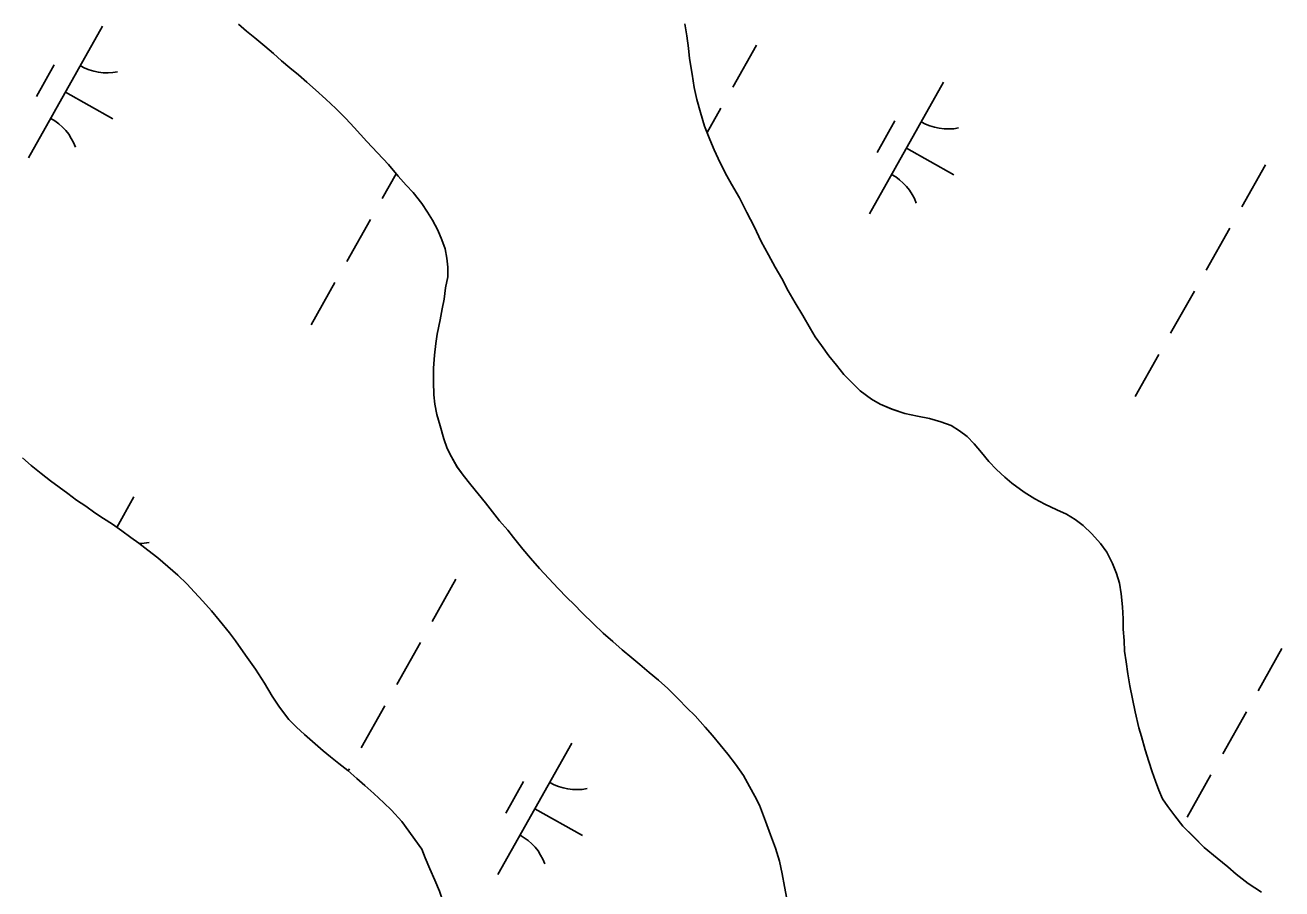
# Model space of a CAD drawing. Extents: x 3913936 to 3933962, y 195330 to 217741.
# Drawn here: x 3922947.3 to 3923363.4, y 198569 to 198855 of the extents above; entities that cross this region are included whole.
import ezdxf

# ---------------------------------------------------------------- set-up
doc = ezdxf.new("R2010")
doc.units = 0
doc.layers.add('V-TOPO-SHOR', color=7, linetype='Continuous')
doc.layers.add('V-WETL-SWMP', color=7, linetype='Continuous')

msp = doc.modelspace()

# ---------------------------------------------------------------- linework, layer by layer
at = {"layer": 'V-TOPO-SHOR'}
for points in [[(3923017.97, 198855.27), (3923020.56, 198853), (3923023.36, 198850.74), (3923026.67, 198848.06), (3923029.57, 198845.59), (3923032.16, 198843.22), (3923034.96, 198840.85), (3923037.85, 198838.49), (3923040.55, 198836.12), (3923043.44, 198833.54), (3923046.86, 198830.45), (3923050.18, 198827.36), (3923053.49, 198824.07), (3923056.19, 198821.08), (3923058.36, 198818.82), (3923060.44, 198816.44), (3923063.96, 198812.73), (3923067.58, 198808.82), (3923070.79, 198805.01), (3923073.49, 198802.02), (3923075.77, 198799.55), (3923078.67, 198795.94), (3923080.54, 198793.05), (3923082.2, 198790.37), (3923083.96, 198787.07), (3923085.21, 198783.87), (3923086.36, 198780.88), (3923086.88, 198777.89), (3923087.2, 198774.89), (3923087.21, 198771.69), (3923086.5, 198767.97), (3923085.99, 198764.25), (3923085.38, 198761.05), (3923084.67, 198757.43), (3923083.75, 198752.67), (3923083.24, 198749.57), (3923082.84, 198745.75), (3923082.54, 198741.41), (3923082.45, 198736.86), (3923082.56, 198732.63), (3923082.99, 198729.53), (3923083.62, 198726.02), (3923084.66, 198722.31), (3923085.91, 198717.97), (3923087.06, 198714.77), (3923088.41, 198712.09), (3923090.28, 198708.68), (3923092.35, 198706.01), (3923094.84, 198702.81), (3923097.33, 198699.82), (3923099.71, 198696.83), (3923101.99, 198693.85), (3923104.37, 198690.86), (3923107.07, 198687.76), (3923108.94, 198685.39), (3923112.04, 198681.48), (3923114.64, 198678.49), (3923117.64, 198675.09), (3923120.65, 198671.79), (3923123.75, 198668.5), (3923126.66, 198665.51), (3923129.04, 198663.14), (3923131.73, 198660.36), (3923135.46, 198656.75), (3923138.67, 198653.66), (3923141.88, 198650.88), (3923144.98, 198648.1), (3923148.2, 198645.53), (3923150.78, 198643.26), (3923153.89, 198640.69), (3923157, 198638.12), (3923160.1, 198635.33), (3923163.62, 198631.83), (3923166.42, 198628.95), (3923169.11, 198626.27), (3923172.43, 198622.56), (3923174.92, 198619.78), (3923177.4, 198616.69), (3923179.89, 198613.6), (3923182.48, 198610.3), (3923185.08, 198606.58), (3923187.15, 198602.87), (3923188.92, 198599.68), (3923190.48, 198596.68), (3923192.45, 198591.42), (3923194.02, 198586.88), (3923195.68, 198582.44)], [(3923278.09, 198700.37), (3923274.02, 198703.38), (3923271.61, 198705.36), (3923268.89, 198707.85), (3923266.38, 198710.46), (3923263.87, 198713.48), (3923261.46, 198716.39), (3923259.16, 198718.78), (3923256.65, 198720.66), (3923253.93, 198722.42), (3923250.48, 198723.67), (3923246.72, 198724.7), (3923242.75, 198725.52), (3923238.58, 198726.45), (3923234.29, 198727.79), (3923230.43, 198729.45), (3923227.5, 198731.11), (3923223.74, 198733.92), (3923221.02, 198736.63), (3923218.4, 198739.33), (3923215.89, 198742.46), (3923213.38, 198745.47), (3923210.97, 198748.91), (3923208.87, 198751.83), (3923207.3, 198754.43), (3923204.78, 198758.81), (3923202.27, 198763.08), (3923199.96, 198767.04), (3923197.86, 198771.1), (3923195.66, 198774.85), (3923193.46, 198778.92), (3923190.94, 198783.39), (3923188.63, 198788.29), (3923186.22, 198792.98), (3923183.8, 198797.78), (3923181.18, 198802.36), (3923179.61, 198805.07), (3923177.41, 198809.44), (3923175.41, 198813.72), (3923173.94, 198817.16), (3923172.26, 198821.53), (3923170.89, 198826.12), (3923169.73, 198830.4), (3923168.78, 198834.36), (3923168.14, 198838.74), (3923167.29, 198843.96), (3923166.87, 198847.4), (3923166.33, 198851.47), (3923165.7, 198855.43)], [(3923072.01, 198591.33), (3923068.59, 198595.04), (3923066.1, 198597.51), (3923062.69, 198600.6), (3923059.79, 198603.28), (3923057.1, 198605.55), (3923054.09, 198608.23), (3923051.19, 198610.49), (3923048.4, 198612.75), (3923046.02, 198614.71), (3923043.33, 198616.97), (3923039.81, 198620.06), (3923037.11, 198622.53), (3923034.63, 198625.11), (3923031.52, 198629.13), (3923029.13, 198632.84), (3923026.54, 198637.07), (3923023.53, 198641.71), (3923020.31, 198646.35), (3923016.99, 198651.09), (3923014.92, 198653.77), (3923011.5, 198658), (3923009.01, 198661.09), (3923006.11, 198664.28), (3923003.42, 198667.27), (3923000.83, 198670.05), (3922997.82, 198672.83), (3922994.51, 198675.72), (3922991.2, 198678.6), (3922987.88, 198681.17), (3922984.99, 198683.44), (3922982.29, 198685.39), (3922979.29, 198687.55), (3922976.19, 198689.71), (3922973.29, 198691.67), (3922970.39, 198693.52), (3922967.39, 198695.68), (3922964.29, 198697.74), (3922961.39, 198699.9), (3922958.59, 198701.96), (3922955.7, 198704.12), (3922952.59, 198706.49), (3922949.28, 198709.16), (3922946.48, 198711.74)], [(3923337.65, 198582.75), (3923334.07, 198586.33), (3923330.6, 198589.8), (3923327.96, 198593.13), (3923325.63, 198596.32), (3923323.87, 198598.76), (3923322.61, 198601.67), (3923321.56, 198604.7), (3923320.41, 198607.72), (3923319.35, 198611.16), (3923318.09, 198615.02), (3923316.93, 198619.4), (3923315.98, 198622.32), (3923314.82, 198627.64), (3923313.87, 198631.91), (3923313.02, 198636.19), (3923312.38, 198640.25), (3923311.85, 198644.22), (3923311.32, 198647.76), (3923311.21, 198651.21), (3923310.88, 198654.96), (3923310.87, 198658.41), (3923310.65, 198662.37), (3923310.12, 198666.65), (3923309.59, 198670.2), (3923308.64, 198673.43), (3923307.27, 198676.76), (3923305.39, 198680.51), (3923303.29, 198683.33), (3923300.46, 198686.55), (3923297.53, 198689.36), (3923294.92, 198691.34), (3923292.1, 198693.1), (3923288.86, 198694.55), (3923284.89, 198696.42), (3923281.54, 198698.18), (3923278.09, 198700.37)], [(3923087.39, 198557.97), (3923086.66, 198560.96), (3923085.72, 198564.68), (3923084.47, 198568.29), (3923082.91, 198571.9), (3923081.25, 198575.62), (3923079.69, 198579.23), (3923078.65, 198582.12), (3923072.01, 198591.33)], [(3923195.68, 198582.44), (3923197.03, 198578.21), (3923197.98, 198573.98), (3923198.71, 198569.75), (3923199.45, 198565.72)], [(3923356.62, 198567.9), (3923352.23, 198570.81), (3923348.26, 198573.82), (3923345.43, 198576.26), (3923341.96, 198579.17), (3923337.65, 198582.75)]]:
    msp.add_lwpolyline(points, dxfattribs=at)
at = {"layer": 'V-WETL-SWMP'}
for p, q in [((3922972.95, 198854.61), (3922948.45, 198811.02)), ((3923165.7, 198855.43), (3923166.33, 198851.46)), ((3923166.33, 198851.46), (3923166.87, 198847.4)), ((3923166.87, 198847.4), (3923167.29, 198843.96)), ((3923189.39, 198848.41), (3923181.55, 198834.47)), ((3922956.91, 198841.83), (3922951.03, 198831.37)), ((3923167.29, 198843.96), (3923168.14, 198838.74)), ((3923168.14, 198838.74), (3923168.78, 198834.36)), ((3923168.78, 198834.36), (3923169.73, 198830.4)), ((3923251.32, 198836.06), (3923226.81, 198792.47)), ((3922960.7, 198832.82), (3922976.39, 198824)), ((3923169.73, 198830.4), (3923170.89, 198826.12)), ((3923170.89, 198826.12), (3923172.26, 198821.53)), ((3923177.63, 198827.49), (3923173.08, 198819.4)), ((3923172.26, 198821.53), (3923173.94, 198817.16)), ((3923235.28, 198823.28), (3923229.4, 198812.82)), ((3923173.94, 198817.16), (3923175.41, 198813.72)), ((3923175.41, 198813.72), (3923177.41, 198809.44)), ((3923239.06, 198814.27), (3923254.76, 198805.45)), ((3923177.41, 198809.44), (3923179.61, 198805.07)), ((3923357.91, 198808.75), (3923350.07, 198794.8)), ((3923070.12, 198805.81), (3923065.53, 198797.64)), ((3923179.61, 198805.07), (3923181.18, 198802.36)), ((3923181.18, 198802.36), (3923183.81, 198797.77)), ((3923183.81, 198797.77), (3923186.22, 198792.98)), ((3923186.22, 198792.98), (3923188.63, 198788.29)), ((3923061.61, 198790.66), (3923053.77, 198776.72)), ((3923188.63, 198788.29), (3923190.94, 198783.4)), ((3923346.15, 198787.82), (3923338.31, 198773.88)), ((3923190.94, 198783.4), (3923193.46, 198778.92)), ((3923193.46, 198778.92), (3923195.66, 198774.85)), ((3923195.66, 198774.85), (3923197.86, 198771.1)), ((3923197.86, 198771.1), (3923199.96, 198767.04)), ((3923049.85, 198769.74), (3923042.01, 198755.8)), ((3923199.96, 198767.04), (3923202.27, 198763.08)), ((3923334.39, 198766.9), (3923326.55, 198752.96)), ((3923202.27, 198763.08), (3923204.78, 198758.81)), ((3923204.78, 198758.81), (3923207.3, 198754.43)), ((3923207.3, 198754.43), (3923208.87, 198751.83)), ((3923208.87, 198751.83), (3923210.97, 198748.91)), ((3923210.97, 198748.91), (3923213.38, 198745.47)), ((3923213.38, 198745.47), (3923215.89, 198742.46)), ((3923215.89, 198742.46), (3923218.4, 198739.33)), ((3923322.63, 198745.98), (3923314.79, 198732.03)), ((3923218.4, 198739.33), (3923221.02, 198736.63)), ((3923221.02, 198736.63), (3923223.74, 198733.92)), ((3923223.74, 198733.92), (3923227.5, 198731.11)), ((3923227.5, 198731.11), (3923230.43, 198729.45)), ((3923230.43, 198729.45), (3923234.3, 198727.79)), ((3923234.3, 198727.79), (3923238.58, 198726.45)), ((3923238.58, 198726.45), (3923242.75, 198725.52)), ((3923242.75, 198725.52), (3923246.72, 198724.7)), ((3923246.72, 198724.7), (3923250.48, 198723.67)), ((3923250.48, 198723.67), (3923253.93, 198722.42)), ((3923253.93, 198722.42), (3923256.65, 198720.66)), ((3923256.65, 198720.66), (3923259.16, 198718.79)), ((3923259.16, 198718.79), (3923261.46, 198716.39)), ((3923261.46, 198716.39), (3923263.87, 198713.48)), ((3923263.87, 198713.48), (3923266.38, 198710.46)), ((3923266.38, 198710.46), (3923268.89, 198707.86)), ((3923268.89, 198707.86), (3923271.61, 198705.36)), ((3923271.61, 198705.36), (3923274.02, 198703.38)), ((3923274.02, 198703.38), (3923278.09, 198700.37)), ((3923278.09, 198700.37), (3923281.54, 198698.19)), ((3922983.34, 198698.81), (3922977.66, 198688.69)), ((3923281.54, 198698.19), (3923284.89, 198696.42)), ((3923284.89, 198696.42), (3923288.86, 198694.55)), ((3923288.86, 198694.55), (3923292.1, 198693.1)), ((3923292.1, 198693.1), (3923294.92, 198691.34)), ((3923294.92, 198691.34), (3923297.53, 198689.36)), ((3923297.53, 198689.36), (3923300.46, 198686.55)), ((3923300.46, 198686.55), (3923303.29, 198683.33)), ((3923303.29, 198683.33), (3923305.39, 198680.51)), ((3923305.39, 198680.51), (3923307.27, 198676.76)), ((3923307.27, 198676.76), (3923308.64, 198673.43)), ((3923089.94, 198671.5), (3923082.1, 198657.55)), ((3923308.64, 198673.43), (3923309.59, 198670.2)), ((3923309.59, 198670.2), (3923310.12, 198666.65)), ((3923310.12, 198666.65), (3923310.65, 198662.37)), ((3923310.65, 198662.37), (3923310.87, 198658.41)), ((3923310.87, 198658.41), (3923310.88, 198654.96)), ((3923310.88, 198654.96), (3923311.21, 198651.21)), ((3923078.18, 198650.57), (3923070.34, 198636.63)), ((3923311.21, 198651.21), (3923311.32, 198647.76)), ((3923311.32, 198647.76), (3923311.85, 198644.22)), ((3923363.37, 198648.57), (3923355.53, 198634.62)), ((3923311.85, 198644.22), (3923312.38, 198640.25)), ((3923312.38, 198640.25), (3923313.02, 198636.19)), ((3923313.02, 198636.19), (3923313.87, 198631.91)), ((3923066.41, 198629.65), (3923058.57, 198615.71)), ((3923313.87, 198631.91), (3923314.82, 198627.64)), ((3923314.82, 198627.64), (3923315.98, 198622.32)), ((3923351.61, 198627.65), (3923343.77, 198613.7)), ((3923315.98, 198622.32), (3923316.93, 198619.4)), ((3923128.34, 198617.3), (3923103.84, 198573.72)), ((3923316.93, 198619.4), (3923318.09, 198615.02)), ((3923318.09, 198615.02), (3923319.35, 198611.16)), ((3923319.35, 198611.16), (3923320.41, 198607.72)), ((3923054.65, 198608.73), (3923054.28, 198608.06)), ((3923320.41, 198607.72), (3923321.56, 198604.7)), ((3923321.56, 198604.7), (3923322.61, 198601.67)), ((3923339.85, 198606.72), (3923332.01, 198592.78)), ((3923112.31, 198604.52), (3923106.43, 198594.06)), ((3923322.61, 198601.67), (3923323.87, 198598.76)), ((3923323.87, 198598.76), (3923325.63, 198596.32)), ((3923325.63, 198596.32), (3923327.96, 198593.13)), ((3923116.09, 198595.51), (3923131.78, 198586.69)), ((3923327.96, 198593.13), (3923330.6, 198589.8)), ((3923330.6, 198589.8), (3923337.65, 198582.74)), ((3923337.65, 198582.74), (3923341.96, 198579.17)), ((3923341.96, 198579.17), (3923345.43, 198576.26)), ((3923345.43, 198576.26), (3923348.26, 198573.82)), ((3923348.26, 198573.82), (3923352.23, 198570.81)), ((3923352.23, 198570.81), (3923356.62, 198567.9))]:
    msp.add_line(p, q, dxfattribs=at)
for points in [[(3923017.97, 198855.27), (3923020.56, 198853), (3923023.36, 198850.74), (3923026.67, 198848.06), (3923029.57, 198845.59), (3923032.16, 198843.22), (3923034.96, 198840.85), (3923037.85, 198838.49), (3923040.55, 198836.12), (3923043.45, 198833.54), (3923046.86, 198830.45), (3923050.18, 198827.36), (3923053.49, 198824.07), (3923056.19, 198821.08), (3923058.36, 198818.81), (3923060.43, 198816.44), (3923063.96, 198812.74), (3923067.58, 198808.82), (3923070.79, 198805.01), (3923073.49, 198802.02), (3923075.77, 198799.55), (3923078.67, 198795.94), (3923080.54, 198793.05), (3923082.2, 198790.37), (3923083.96, 198787.07), (3923085.21, 198783.87), (3923086.36, 198780.88), (3923086.88, 198777.89), (3923087.2, 198774.89), (3923087.21, 198771.69), (3923086.5, 198767.97), (3923085.99, 198764.25), (3923085.38, 198761.04), (3923084.67, 198757.43), (3923083.75, 198752.67), (3923083.24, 198749.57), (3923082.84, 198745.75), (3923082.54, 198741.41), (3923082.45, 198736.86), (3923082.57, 198732.63), (3923082.99, 198729.53), (3923083.62, 198726.02), (3923084.66, 198722.31), (3923085.91, 198717.97), (3923087.06, 198714.77), (3923088.41, 198712.09), (3923090.28, 198708.69), (3923092.35, 198706.01), (3923094.84, 198702.81), (3923097.33, 198699.82), (3923099.71, 198696.83), (3923101.99, 198693.85), (3923104.37, 198690.86), (3923107.07, 198687.76), (3923108.94, 198685.39), (3923112.04, 198681.48), (3923114.64, 198678.49), (3923117.64, 198675.09), (3923120.65, 198671.79), (3923123.75, 198668.49), (3923126.65, 198665.51), (3923129.04, 198663.14), (3923131.73, 198660.36), (3923135.46, 198656.75), (3923138.67, 198653.66), (3923141.88, 198650.88), (3923144.98, 198648.1), (3923148.2, 198645.53), (3923150.78, 198643.26), (3923153.89, 198640.69), (3923157, 198638.11), (3923160.1, 198635.33), (3923163.62, 198631.83), (3923166.42, 198628.95), (3923169.11, 198626.27), (3923172.43, 198622.56), (3923174.92, 198619.78), (3923177.41, 198616.69), (3923179.89, 198613.6)], [(3923084.47, 198568.29), (3923082.91, 198571.9), (3923081.25, 198575.62), (3923079.69, 198579.23), (3923078.65, 198582.12), (3923072.01, 198591.33), (3923068.59, 198595.04), (3923066.1, 198597.51), (3923062.69, 198600.6), (3923059.79, 198603.28), (3923057.1, 198605.55), (3923054.09, 198608.22), (3923051.2, 198610.49), (3923048.4, 198612.75), (3923046.02, 198614.71), (3923043.33, 198616.97), (3923039.81, 198620.06), (3923037.11, 198622.53), (3923034.63, 198625.11), (3923031.52, 198629.13), (3923029.13, 198632.84), (3923026.54, 198637.07), (3923023.53, 198641.71), (3923020.31, 198646.35), (3923016.99, 198651.09), (3923014.92, 198653.77), (3923011.5, 198658), (3923009.01, 198661.09), (3923006.11, 198664.28), (3923003.42, 198667.27), (3923000.83, 198670.05), (3922997.82, 198672.83), (3922994.51, 198675.72), (3922991.2, 198678.6), (3922987.88, 198681.17), (3922984.99, 198683.44), (3922982.29, 198685.39), (3922979.29, 198687.55), (3922976.19, 198689.71), (3922973.29, 198691.67), (3922970.39, 198693.52), (3922967.39, 198695.68), (3922964.29, 198697.74), (3922961.39, 198699.9), (3922958.59, 198701.96), (3922955.7, 198704.12), (3922952.59, 198706.49), (3922949.28, 198709.16), (3922946.48, 198711.74)], [(3923179.89, 198613.6), (3923182.48, 198610.3), (3923185.08, 198606.58), (3923187.15, 198602.87), (3923188.92, 198599.68), (3923190.48, 198596.68), (3923192.45, 198591.42), (3923194.02, 198586.88), (3923195.68, 198582.44), (3923197.04, 198578.21), (3923197.98, 198573.98), (3923198.71, 198569.75), (3923199.45, 198565.72)]]:
    msp.add_lwpolyline(points, dxfattribs=at)
for centre, start, end in [((3922974.44, 198856.78), 239.8861, 281.4297), ((3922947.37, 198808.62), 19.8861, 61.4297), ((3923252.81, 198838.23), 239.8861, 281.4297), ((3923225.74, 198790.07), 19.8861, 61.4297), ((3922984.84, 198700.98), 270.8184, 281.4297), ((3923129.83, 198619.47), 239.8861, 281.4297), ((3923102.76, 198571.31), 19.8861, 61.4297)]:
    msp.add_arc(centre, 17.62, start, end, dxfattribs=at)

doc.saveas('drawing.dxf')
